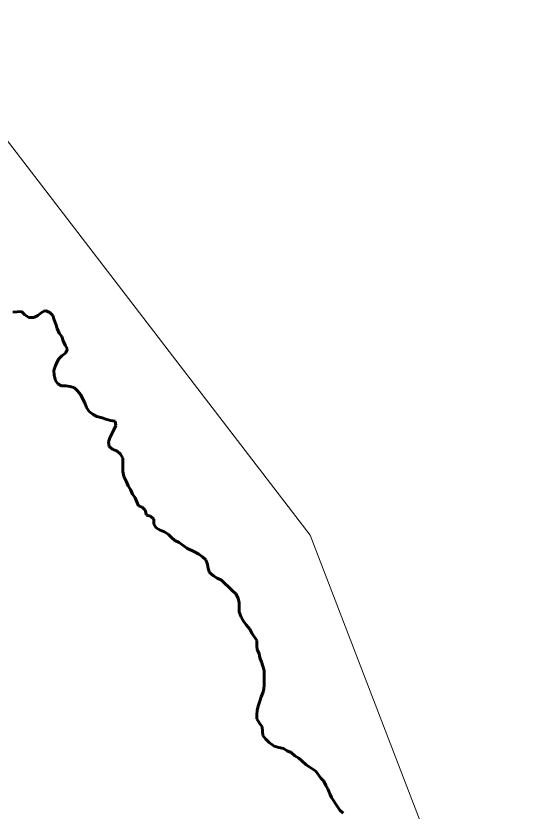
# Model space of a CAD drawing. Extents: x 553962 to 842807, y 8883888 to 9032388.
# Drawn here: x 805857 to 806704, y 9022239 to 9023555 of the extents above; entities that cross this region are included whole.
import ezdxf

# ---------------------------------------------------------------- set-up
doc = ezdxf.new("R2010")
doc.units = 0
doc.header["$LTSCALE"] = 200
doc.linetypes.add('LONG_DASH_SHORT_DASH', pattern=[9.9, 6, -1.2, 1.5, -1.2])
for name, color, linetype, lineweight in [('27', 7, 'Continuous', 13), ('35', 7, 'Continuous', 13), ('7', 7, 'Continuous', 90), ('8', 7, 'Continuous', 13)]:
    doc.layers.add(name, color=color, linetype=linetype, lineweight=lineweight)

msp = doc.modelspace()

# ---------------------------------------------------------------- linework, layer by layer
at = {"layer": '27'}
for points in [[(805859.1, 9023065.4), (805852.3, 9023064.8)], [(805954, 9022939.7), (805947.2, 9022941.7), (805939.7, 9022942.7), (805932.6, 9022942.9), (805926.6, 9022946.4), (805922.6, 9022951.9), (805920.5, 9022960.4), (805920.2, 9022968.2), (805922.2, 9022974.8), (805924.7, 9022981.3), (805928, 9022987.3), (805933.2, 9022992.4), (805939.2, 9022997.2), (805942.5, 9023003.5), (805938.9, 9023010), (805935.6, 9023017.2), (805933.1, 9023024.3), (805928.8, 9023030.3), (805925.5, 9023037.5), (805923.5, 9023044.8), (805920.4, 9023052.3), (805918.4, 9023059.3), (805913.3, 9023064.1), (805905.6, 9023067.3), (805899, 9023063.8), (805893.3, 9023059.5), (805886.7, 9023055.9), (805878.7, 9023056.2), (805872.2, 9023060.4), (805866.6, 9023065.7), (805859.1, 9023065.4)], [(806247.4, 9022533.6), (806244.2, 9022540.1), (806237.8, 9022547.3), (806233.5, 9022553.3), (806229.8, 9022560.1), (806226.5, 9022568.8), (806226.4, 9022583.9), (806224.6, 9022591.7), (806220.8, 9022598.5), (806214.8, 9022604.5), (806197.1, 9022621.2), (806190.1, 9022624.7), (806184, 9022628.4), (806177.5, 9022633.9), (806175.2, 9022640.4), (806174.2, 9022647.2), (806171.6, 9022655), (806165.8, 9022660), (806160, 9022664.2), (806152.7, 9022668.5), (806139.9, 9022674.4), (806127, 9022683.7), (806120.2, 9022686.9), (806114.7, 9022691.9), (806109.7, 9022696.9), (806103.1, 9022701.4), (806095.8, 9022704.1), (806089, 9022708.1), (806085.2, 9022714.1), (806085.2, 9022722.4), (806079.9, 9022727.1), (806073.1, 9022728.9), (806071.1, 9022736.9), (806066.3, 9022741.9), (806060, 9022744.6), (806057, 9022750.9), (806054.7, 9022757.4), (806050.1, 9022763.7), (806046.6, 9022771.4), (806042.8, 9022777.4), (806039.5, 9022785.2), (806035.9, 9022793), (806034.2, 9022801.2), (806034.1, 9022815.8), (806033.8, 9022823.3), (806030.3, 9022830.1), (806024.2, 9022835.6), (806017.4, 9022837.8), (806011.4, 9022842.6), (806010.6, 9022850.1), (806012.3, 9022856.9), (806019.1, 9022870), (806022.3, 9022877.5), (806021.3, 9022884.3), (806013.8, 9022885.5), (806006.2, 9022887.5), (805999.9, 9022890.2), (805991.1, 9022892), (805984.8, 9022895.4), (805978.5, 9022900.7), (805974.2, 9022907.2), (805971.4, 9022914.5), (805964.1, 9022928.5), (805959.1, 9022934.5), (805954, 9022939.7)], [(806284.3, 9022346.9), (806276.2, 9022352.9), (806269.9, 9022358.7), (806265.4, 9022364.4), (806265.1, 9022371.4), (806264.3, 9022378.7), (806260, 9022385), (806255.8, 9022391.7), (806255.5, 9022399), (806256.2, 9022405.8), (806257.9, 9022412.8), (806260.7, 9022420.9), (806262.7, 9022428.2), (806265.4, 9022434.7), (806267.4, 9022441.2), (806267.8, 9022448.3), (806267.8, 9022471.6), (806265.5, 9022478.9), (806263.7, 9022486.4), (806260.7, 9022492.7), (806259.6, 9022500), (806256.1, 9022506), (806255.6, 9022513.5), (806255.5, 9022521.3), (806247.4, 9022533.6)], [(806398.5, 9022235.9), (806393.2, 9022240.9), (806388.4, 9022247.2), (806379.3, 9022261.5), (806376.3, 9022267.7), (806373.2, 9022275.8), (806369.7, 9022281.8), (806366.7, 9022288.8), (806361.6, 9022294), (806353.3, 9022305.5), (806345, 9022310.8), (806337.2, 9022316), (806330.4, 9022322.5), (806325.1, 9022327), (806318.3, 9022330.8), (806312.5, 9022336), (806305.7, 9022338.7), (806299.9, 9022342.7), (806292.1, 9022344.2), (806284.3, 9022346.9)]]:
    msp.add_lwpolyline(points, dxfattribs=at)
at = {"layer": '35'}
for points in [[(805859.1, 9023065.4), (805852.3, 9023064.8)], [(805954, 9022939.7), (805947.2, 9022941.7), (805939.7, 9022942.7), (805932.6, 9022942.9), (805926.6, 9022946.4), (805922.6, 9022951.9), (805920.5, 9022960.4), (805920.2, 9022968.2), (805922.2, 9022974.8), (805924.7, 9022981.3), (805928, 9022987.3), (805933.2, 9022992.4), (805939.2, 9022997.2), (805942.5, 9023003.5), (805938.9, 9023010), (805935.6, 9023017.2), (805933.1, 9023024.3), (805928.8, 9023030.3), (805925.5, 9023037.5), (805923.5, 9023044.8), (805920.4, 9023052.3), (805918.4, 9023059.3), (805913.3, 9023064.1), (805905.6, 9023067.3), (805899, 9023063.8), (805893.3, 9023059.5), (805886.7, 9023055.9), (805878.7, 9023056.2), (805872.2, 9023060.4), (805866.6, 9023065.7), (805859.1, 9023065.4)], [(806247.4, 9022533.6), (806244.2, 9022540.1), (806237.8, 9022547.3), (806233.5, 9022553.3), (806229.8, 9022560.1), (806226.5, 9022568.8), (806226.4, 9022583.9), (806224.6, 9022591.7), (806220.8, 9022598.5), (806214.8, 9022604.5), (806197.1, 9022621.2), (806190.1, 9022624.7), (806184, 9022628.4), (806177.5, 9022633.9), (806175.2, 9022640.4), (806174.2, 9022647.2), (806171.6, 9022655), (806165.8, 9022660), (806160, 9022664.2), (806152.7, 9022668.5), (806139.9, 9022674.4), (806127, 9022683.7), (806120.2, 9022686.9), (806114.7, 9022691.9), (806109.7, 9022696.9), (806103.1, 9022701.4), (806095.8, 9022704.1), (806089, 9022708.1), (806085.2, 9022714.1), (806085.2, 9022722.4), (806079.9, 9022727.1), (806073.1, 9022728.9), (806071.1, 9022736.9), (806066.3, 9022741.9), (806060, 9022744.6), (806057, 9022750.9), (806054.7, 9022757.4), (806050.1, 9022763.7), (806046.6, 9022771.4), (806042.8, 9022777.4), (806039.5, 9022785.2), (806035.9, 9022793), (806034.2, 9022801.2), (806034.1, 9022815.8), (806033.8, 9022823.3), (806030.3, 9022830.1), (806024.2, 9022835.6), (806017.4, 9022837.8), (806011.4, 9022842.6), (806010.6, 9022850.1), (806012.3, 9022856.9), (806019.1, 9022870), (806022.3, 9022877.5), (806021.3, 9022884.3), (806013.8, 9022885.5), (806006.2, 9022887.5), (805999.9, 9022890.2), (805991.1, 9022892), (805984.8, 9022895.4), (805978.5, 9022900.7), (805974.2, 9022907.2), (805971.4, 9022914.5), (805964.1, 9022928.5), (805959.1, 9022934.5), (805954, 9022939.7)], [(806284.3, 9022346.9), (806276.2, 9022352.9), (806269.9, 9022358.7), (806265.4, 9022364.4), (806265.1, 9022371.4), (806264.3, 9022378.7), (806260, 9022385), (806255.8, 9022391.7), (806255.5, 9022399), (806256.2, 9022405.8), (806257.9, 9022412.8), (806260.7, 9022420.9), (806262.7, 9022428.2), (806265.4, 9022434.7), (806267.4, 9022441.2), (806267.8, 9022448.3), (806267.8, 9022471.6), (806265.5, 9022478.9), (806263.7, 9022486.4), (806260.7, 9022492.7), (806259.6, 9022500), (806256.1, 9022506), (806255.6, 9022513.5), (806255.5, 9022521.3), (806247.4, 9022533.6)], [(806398.5, 9022235.9), (806393.2, 9022240.9), (806388.4, 9022247.2), (806379.3, 9022261.5), (806376.3, 9022267.7), (806373.2, 9022275.8), (806369.7, 9022281.8), (806366.7, 9022288.8), (806361.6, 9022294), (806353.3, 9022305.5), (806345, 9022310.8), (806337.2, 9022316), (806330.4, 9022322.5), (806325.1, 9022327), (806318.3, 9022330.8), (806312.5, 9022336), (806305.7, 9022338.7), (806299.9, 9022342.7), (806292.1, 9022344.2), (806284.3, 9022346.9)]]:
    msp.add_lwpolyline(points, dxfattribs=at)
at = {"layer": '7', "linetype": 'LONG_DASH_SHORT_DASH', "lineweight": 60}
for points in [[(805859.1, 9023065.4), (805852.3, 9023064.8)], [(805954, 9022939.7), (805947.2, 9022941.7), (805939.7, 9022942.7), (805932.6, 9022942.9), (805926.6, 9022946.4), (805922.6, 9022951.9), (805920.5, 9022960.4), (805920.2, 9022968.2), (805922.2, 9022974.8), (805924.7, 9022981.3), (805928, 9022987.3), (805933.2, 9022992.4), (805939.2, 9022997.2), (805942.5, 9023003.5), (805938.9, 9023010), (805935.6, 9023017.2), (805933.1, 9023024.3), (805928.8, 9023030.3), (805925.5, 9023037.5), (805923.5, 9023044.8), (805920.4, 9023052.3), (805918.4, 9023059.3), (805913.3, 9023064.1), (805905.6, 9023067.3), (805899, 9023063.8), (805893.3, 9023059.5), (805886.7, 9023055.9), (805878.7, 9023056.2), (805872.2, 9023060.4), (805866.6, 9023065.7), (805859.1, 9023065.4)], [(806247.4, 9022533.6), (806244.2, 9022540.1), (806237.8, 9022547.3), (806233.5, 9022553.3), (806229.8, 9022560.1), (806226.5, 9022568.8), (806226.4, 9022583.9), (806224.6, 9022591.7), (806220.8, 9022598.5), (806214.8, 9022604.5), (806197.1, 9022621.2), (806190.1, 9022624.7), (806184, 9022628.4), (806177.5, 9022633.9), (806175.2, 9022640.4), (806174.2, 9022647.2), (806171.6, 9022655), (806165.8, 9022660), (806160, 9022664.2), (806152.7, 9022668.5), (806139.9, 9022674.4), (806127, 9022683.7), (806120.2, 9022686.9), (806114.7, 9022691.9), (806109.7, 9022696.9), (806103.1, 9022701.4), (806095.8, 9022704.1), (806089, 9022708.1), (806085.2, 9022714.1), (806085.2, 9022722.4), (806079.9, 9022727.1), (806073.1, 9022728.9), (806071.1, 9022736.9), (806066.3, 9022741.9), (806060, 9022744.6), (806057, 9022750.9), (806054.7, 9022757.4), (806050.1, 9022763.7), (806046.6, 9022771.4), (806042.8, 9022777.4), (806039.5, 9022785.2), (806035.9, 9022793), (806034.2, 9022801.2), (806034.1, 9022815.8), (806033.8, 9022823.3), (806030.3, 9022830.1), (806024.2, 9022835.6), (806017.4, 9022837.8), (806011.4, 9022842.6), (806010.6, 9022850.1), (806012.3, 9022856.9), (806019.1, 9022870), (806022.3, 9022877.5), (806021.3, 9022884.3), (806013.8, 9022885.5), (806006.2, 9022887.5), (805999.9, 9022890.2), (805991.1, 9022892), (805984.8, 9022895.4), (805978.5, 9022900.7), (805974.2, 9022907.2), (805971.4, 9022914.5), (805964.1, 9022928.5), (805959.1, 9022934.5), (805954, 9022939.7)], [(806284.3, 9022346.9), (806276.2, 9022352.9), (806269.9, 9022358.7), (806265.4, 9022364.4), (806265.1, 9022371.4), (806264.3, 9022378.7), (806260, 9022385), (806255.8, 9022391.7), (806255.5, 9022399), (806256.2, 9022405.8), (806257.9, 9022412.8), (806260.7, 9022420.9), (806262.7, 9022428.2), (806265.4, 9022434.7), (806267.4, 9022441.2), (806267.8, 9022448.3), (806267.8, 9022471.6), (806265.5, 9022478.9), (806263.7, 9022486.4), (806260.7, 9022492.7), (806259.6, 9022500), (806256.1, 9022506), (806255.6, 9022513.5), (806255.5, 9022521.3), (806247.4, 9022533.6)], [(806398.5, 9022235.9), (806393.2, 9022240.9), (806388.4, 9022247.2), (806379.3, 9022261.5), (806376.3, 9022267.7), (806373.2, 9022275.8), (806369.7, 9022281.8), (806366.7, 9022288.8), (806361.6, 9022294), (806353.3, 9022305.5), (806345, 9022310.8), (806337.2, 9022316), (806330.4, 9022322.5), (806325.1, 9022327), (806318.3, 9022330.8), (806312.5, 9022336), (806305.7, 9022338.7), (806299.9, 9022342.7), (806292.1, 9022344.2), (806284.3, 9022346.9)]]:
    msp.add_lwpolyline(points, dxfattribs=at)
at = {"layer": '8'}
msp.add_lwpolyline([(804723.6, 9022148.4), (804807.1, 9023011.8), (805210.8, 9023304.3), (805684.1, 9023555), (806344.2, 9022695.6), (806740, 9021665.8), (807994.8, 9022273.7), (808440.2, 9022162.3)], dxfattribs=at)

doc.saveas('drawing.dxf')
